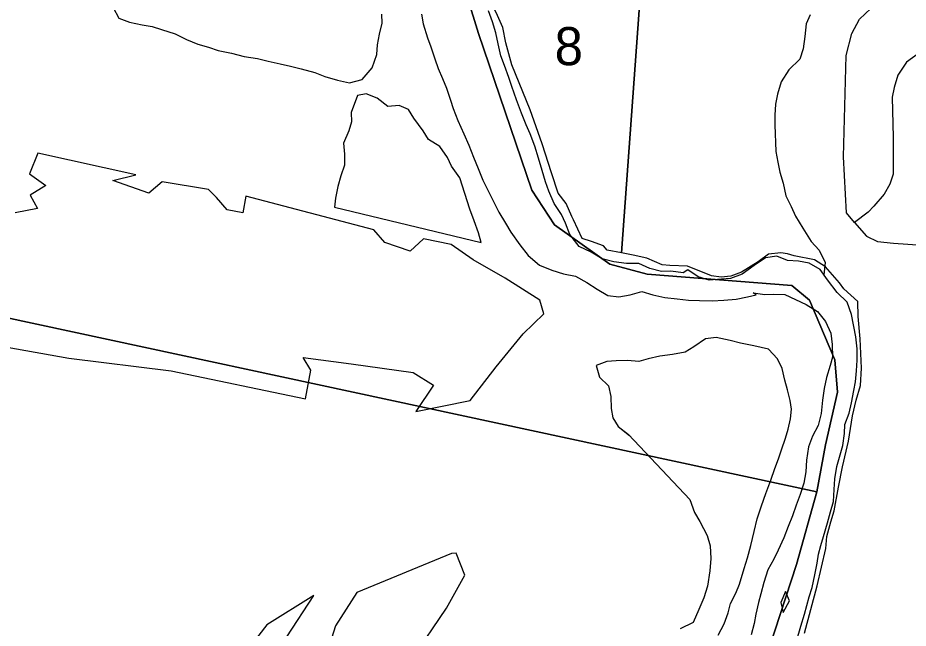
# Model space of a CAD drawing. Extents: x 114843 to 284848, y 317643 to 566895.
# Drawn here: x 201230 to 206393, y 362951 to 366489 of the extents above; entities that cross this region are included whole.
import ezdxf

# ---------------------------------------------------------------- set-up
doc = ezdxf.new("R2010")
doc.units = 0
for name, color, linetype in [('GM_X_City_Street', 7, 'Continuous'), ('GM_X_Major_River', 7, 'Continuous'), ('GM_X_Minor_Lake', 7, 'Continuous'), ('GM_X_Minor_River', 7, 'Continuous'), ('GM_X_Section', 7, 'Continuous'), ('GM_X_Section_Text', 7, 'Continuous'), ('GM_X_Township', 7, 'Continuous')]:
    doc.layers.add(name, color=color, linetype=linetype)

msp = doc.modelspace()

# ---------------------------------------------------------------- linework, layer by layer
at = {"layer": 'GM_X_City_Street'}
for points in [[(206081.8, 365301.9), (206035.1, 365359.5), (206017.6, 365684.1), (206033.1, 366271.7), (206065.8, 366398.3), (206111, 366481), (206176.4, 366543.9), (206253.9, 366596.9), (206361.9, 366616.1), (206612.4, 366604.7), (206620.1, 366604.2), (206726.8, 366595.9), (206823.1, 366574.9), (206879.6, 366541.5), (206902, 366507.6), (206915, 366446.1)], [(206618.9, 366310.1), (206523.6, 366307.1), (206453.7, 366282.3), (206384.2, 366231.4), (206332.9, 366156.6), (206311.6, 366086.2), (206300.2, 366030), (206306.8, 365795.5), (206305.2, 365583), (206287.8, 365524.6), (206254.4, 365466.1), (206195, 365397.3), (206161.3, 365362.9), (206081.8, 365301.9)], [(206081.8, 365301.9), (206150.8, 365224.4), (206215.3, 365193), (206307.6, 365182), (206614.3, 365161.9), (206806.8, 365149.3), (206862.8, 365156), (206926.6, 365184.7), (206963.8, 365207.1)]]:
    msp.add_lwpolyline(points, dxfattribs=at)
at = {"layer": 'GM_X_Major_River'}
for points in [[(204270.6, 365604.7), (204250.5, 365674.8), (204228.4, 365744.9), (204200.3, 365817), (204178.2, 365869.1), (204150.1, 365937.2), (204122, 366013.3), (204095.9, 366091.4), (204077.8, 366143.5), (204051.8, 366213.5), (204031.7, 366269.6), (204015.6, 366337.7), (204001.5, 366401.8), (203983.4, 366465.9), (203959.3, 366530)], [(203571.3, 366509.5), (203581.4, 366453.4), (203605.5, 366373.3), (203625.5, 366321.2), (203647.6, 366251.1), (203667.7, 366195), (203693.8, 366136.9), (203715.9, 366080.9), (203740, 366012.8), (203754, 365962.7), (203782.1, 365894.6), (203816.2, 365816.5), (203846.3, 365750.4), (203872.4, 365682.3), (203900.5, 365616.2), (203926.6, 365548.1), (203952.6, 365498.1), (203984.7, 365432), (204018.8, 365361.9), (204058.9, 365297.9), (204089, 365245.8), (204141.1, 365173.7), (204189.2, 365111.7), (204255.3, 365055.7), (204327.3, 365025.7), (204395.3, 365005.7), (204463.4, 364991.8), (204529.4, 364955.8), (204589.5, 364915.8), (204651.5, 364879.9), (204715.6, 364871.9), (204781.6, 364884), (204849.5, 364902.1), (204911.6, 364884.2), (204981.6, 364868.3), (205053.6, 364860.3), (205119.6, 364852.4), (205183.7, 364850.5), (205255.7, 364848.6)], [(205089.4, 365010.7), (205017.4, 365020.6), (204963.4, 365018.5), (204895.4, 365036.5), (204831.3, 365064.4), (204759.3, 365064.3), (204687.3, 365074.3), (204619.3, 365092.2), (204555.2, 365130.2), (204485.2, 365164.2), (204431.1, 365232.2), (204407, 365298.3), (204382.9, 365348.4), (204340.8, 365412.4), (204308.7, 365484.5), (204290.6, 365538.6), (204270.6, 365604.7)], [(205746.3, 362875.6), (205770.2, 362961.8), (205792.1, 363031.9), (205806, 363082), (205819.9, 363132.1), (205835.9, 363186.3), (205851.8, 363260.4), (205865.7, 363328.6), (205873.6, 363380.7), (205887.6, 363430.8), (205901.5, 363482.9), (205925.4, 363561.1), (205943.3, 363625.2), (205959.3, 363685.3), (205963.2, 363755.5), (205967.1, 363817.6), (205979, 363887.7), (205995, 363941.9), (206014.9, 364010), (206024.8, 364080.2), (206026.7, 364132.3), (206050.6, 364198.4), (206064.6, 364256.5), (206078.5, 364328.7), (206088.4, 364378.8), (206094.3, 364442.9), (206098.3, 364505), (206098.2, 364571.2), (206090.1, 364639.3), (206063.9, 364769.5), (206039.8, 364841.6), (205981.7, 364897.6), (205925.6, 364969.7), (205883.6, 365029.7), (205819.5, 365067.7), (205757.5, 365077.7), (205693.5, 365081.6), (205631.4, 365107.6), (205565.4, 365097.4), (205499.5, 365053.3), (205431.5, 365003.1), (205363.5, 364979), (205311.5, 364974.9), (205239.5, 364968.8), (205175.5, 364988.7), (205115.4, 365028.7), (205089.4, 365010.7)], [(205255.7, 364848.6), (205323.7, 364852.7), (205395.7, 364858.8), (205461.7, 364870.9), (205511.7, 364883)], [(205511.7, 364883), (205493.7, 364895), (205561.7, 364885), (205611.7, 364887.1), (205677.7, 364885.2), (205739.7, 364857.2), (205801.8, 364827.3), (205867.9, 364787.3), (205913.9, 364729.2), (205944, 364661.1), (205952.1, 364595), (205954.2, 364522.9), (205940.3, 364472.8), (205920.4, 364404.6), (205906.4, 364340.5), (205896.5, 364272.3), (205888.6, 364196.2), (205870.7, 364126), (205838.8, 364063.9), (205814.8, 364001.7), (205802.9, 363925.6), (205799, 363857.5), (205789.1, 363791.3), (205767.2, 363725.2), (205743.3, 363665), (205723.3, 363602.9), (205697.4, 363540.7), (205671.5, 363474.6), (205639.6, 363402.4), (205613.6, 363350.3), (205579.7, 363290.1), (205555.8, 363215.9), (205537.9, 363149.8), (205525.9, 363099.7), (205510, 363031.5), (205500.1, 362977.4), (205482.2, 362913.3)], [(205681.9, 363164), (205654, 363099.9), (205668, 363041.8)], [(205668, 363041.8), (205705.9, 363110), (205681.9, 363164)]]:
    msp.add_lwpolyline(points, dxfattribs=at)
at = {"layer": 'GM_X_Minor_Lake'}
msp.add_line((203771.3, 363385.4), (203745.2, 363383.3), dxfattribs=at)
for points in [[(201782.3, 366548.5), (201815.9, 366488.1), (201877.8, 366463.7), (201951.7, 366449.2), (202009.7, 366438.8), (202063.6, 366422.4), (202143.5, 366395.9), (202209.3, 366363.4), (202273.2, 366336.9), (202335.1, 366318.5), (202393, 366300.1), (202468.9, 366283.6), (202542.9, 366265.1), (202620.8, 366252.5), (202682.8, 366238.1), (202750.7, 366221.7), (202810.6, 366209.2), (202872.6, 366192.8), (202952.5, 366172.3), (203010.4, 366149.8), (203084.3, 366127.3), (203154.2, 366112.9), (203226.4, 366132.5), (203284.8, 366200.2), (203311.3, 366276.2), (203315.7, 366332.3), (203328.1, 366394.4), (203342.5, 366458.4), (203340.8, 366510.6)], [(203916.7, 365186), (203901, 365242.2), (203877.4, 365312.5), (203851.9, 365380.8), (203793, 365561.6), (203745.4, 365630.1), (203721.7, 365680.3), (203678.1, 365742.7), (203612.3, 365783.2), (203580.6, 365833.5), (203527.1, 365908), (203495.4, 365958.4), (203441.5, 365980.7), (203375.4, 365975.2), (203313.7, 366023.7), (203249.8, 366048.1), (203199.7, 366038.4), (203163.1, 365940.4), (203164.8, 365886.3), (203150.4, 365834.3), (203117.9, 365762.3), (203125.5, 365698.1), (203125.1, 365636), (203102.7, 365574), (203086.3, 365512), (203071.9, 365443.9), (203067.5, 365391.8)], [(204257.6, 364852.4), (204057, 364980.1), (203870.6, 365085.8), (203742.2, 365175.5), (203581.9, 365207.1), (203505.9, 365136.7), (203357.6, 365186.3), (203295.4, 365260.3), (202551.8, 365454.4), (202536, 365358.1), (202443.8, 365375.8), (202381.6, 365447.8), (202335.4, 365493.8), (202066.9, 365539), (201990.9, 365472.6), (201780.5, 365546.1), (201914.6, 365578.6), (201345.5, 365705.1), (201297.6, 365584.6), (201391.9, 365516.8), (201301.8, 365460.3), (201344, 365384.3), (201215.9, 365357.8)], [(203067.5, 365391.8), (203916.7, 365186)], [(204279.8, 364772.3), (204257.6, 364852.4)], [(201169.1, 364579.8), (201525.8, 364516.8), (202118.8, 364442.6), (202898.4, 364280.7), (202930.1, 364447.2), (202885.9, 364519.2), (203162.4, 364484), (203523.1, 364433.1), (203641.4, 364359.3), (203537.5, 364206.6), (203853.9, 364271.8), (204003.8, 364466.7), (204159.8, 364657.7), (204279.8, 364772.3)], [(205290.8, 362910.3), (205325.3, 362976.2), (205349.7, 363040.2), (205362, 363094.2), (205394.4, 363154.1), (205414.8, 363206.1), (205441.4, 363296.2), (205461.8, 363358.2), (205480.2, 363430.2), (205500.8, 363512.3), (205517.3, 363584.3), (205541.8, 363660.3), (205568.2, 363732.3), (205596.7, 363808.3), (205619.2, 363876.3), (205641.5, 363932.3), (205657.9, 363984.3), (205682.3, 364052.3), (205696.7, 364104.4), (205711, 364164.4), (205717.4, 364220.5), (205709.7, 364270.6), (205694.1, 364332.9), (205678.5, 364389.1), (205662.9, 364457.3), (205635.2, 364511.6), (205583.6, 364568.1), (205497.6, 364588.7), (205421.7, 364603.2), (205361.8, 364619.6), (205279.8, 364636.2), (205217.8, 364628.5), (205149.4, 364582.9), (205099.2, 364551.1), (205027.1, 364537.5), (204953, 364528), (204884.9, 364512.4)], [(204884.9, 364512.4), (204830.7, 364496.7), (204764.7, 364503.1), (204700.7, 364501.5), (204646.6, 364497.8), (204584.5, 364474.2), (204604, 364405.9), (204655.7, 364355.5), (204669.3, 364293.3), (204670.9, 364225.1), (204680.6, 364170.9), (204712.3, 364120.6), (204771.5, 364073.2)], [(204884.9, 364512.4), (204830.7, 364496.7), (204764.7, 364503.1), (204700.7, 364501.5), (204646.6, 364497.8), (204584.5, 364474.2), (204604, 364405.9), (204655.7, 364355.5), (204669.3, 364293.3), (204670.9, 364225.1), (204680.6, 364170.9), (204712.3, 364120.6), (204778, 364068.1)], [(204771.5, 364073.2), (205127.8, 363697)], [(204771.5, 364073.2), (205127.8, 363697)], [(205127.8, 363697), (205153.3, 363620.7), (205185, 363570.4), (205228.5, 363487.9), (205244.1, 363427.7), (205249.7, 363355.5), (205243.2, 363283.4), (205228.6, 363195.3), (205208.2, 363127.3), (205179.7, 363059.3), (205147.2, 362983.3), (205071, 362947.7)], [(203745.2, 363383.3), (203196.7, 363157), (203072.9, 362964.1), (203005.1, 362749.4), (202909.2, 362604.7), (202777.2, 362478), (202679.2, 362409.5), (202562.9, 362451.3), (202582.8, 362549.6), (202674.6, 362754.3), (202790.5, 362901.1), (202946.4, 363140.1), (202674.2, 362970.9), (202442.3, 362671.4), (202388.5, 362506.8), (202490.7, 362501.1), (202302.9, 362195.8), (202208.8, 362185.5), (202037, 361914.3), (201901.2, 361673.3), (201785.2, 361506.5), (201563.3, 361289.3), (201303.3, 361045.9), (201067.2, 360866.7)], [(201113, 359842.4), (201426.8, 360246.4), (201492.5, 360499.2), (201638.5, 360640), (201660.8, 360459.6), (201728.9, 360451.8), (202065, 360729.6), (202326.9, 361019.1), (202474.9, 361202), (202723, 361361.2), (202940.9, 361624.5), (203370.3, 362385.7), (203517.9, 362773.1), (203715.7, 363066.4), (203821.6, 363259.2), (203771.3, 363385.4)]]:
    msp.add_lwpolyline(points, dxfattribs=at)
at = {"layer": 'GM_X_Minor_River'}
msp.add_lwpolyline([(205824.6, 366507.1), (205802.5, 366455), (205794.3, 366380.9), (205784.2, 366308.8), (205764, 366248.7), (205701.9, 366188.6), (205655.8, 366118.5), (205635.6, 366046.4), (205623.5, 365988.3), (205619.3, 365924.2), (205619.2, 365868.1), (205621.1, 365816), (205623, 365765.9), (205624.9, 365713.8), (205636.7, 365651.7), (205648.6, 365593.6), (205668.4, 365531.5), (205684.2, 365457.3), (205714.1, 365395.2), (205739.9, 365339.1), (205781.8, 365268.9), (205831.6, 365192.7), (205877.4, 365142.6), (205911.3, 365070.4), (205904.2, 365000.2)], dxfattribs=at)
at = {"layer": 'GM_X_Section'}
msp.add_lwpolyline([(204854.1, 366827.9), (204731.8, 365127.6), (204647.8, 365141.6), (204625.7, 365167.6), (204557.7, 365193.5), (204503.7, 365209.4), (204451.6, 365317.4), (204443.6, 365337.4), (204409.5, 365413.4), (204363.4, 365473.3), (204325.3, 365591.3), (204271.1, 365759.2), (204200.9, 365955.2), (204094.7, 366217.1), (204060.5, 366345.1), (204042.4, 366433.1), (204012.4, 366503.1), (203960.3, 366611), (203934.2, 366683), (203880, 366893)], close=True, dxfattribs=at)
msp.add_lwpolyline([(205792.1, 362922.5), (205865.8, 363196.6), (205915.6, 363412.7), (205921.5, 363482.7), (205945.5, 363566.7), (205963.4, 363630.7), (205989.3, 363768.8), (206013.2, 363886.8), (206047, 364034.8), (206070.9, 364182.9), (206090.8, 364272.9), (206116.7, 364357), (206122.6, 364459), (206114.4, 364629), (206102.3, 364757), (206102.2, 364845), (206020.1, 364918.9), (205994.1, 364952.9), (205914, 365044.8), (205849.9, 365086.8), (205731.9, 365108.6), (205693.9, 365120.6), (205653.9, 365126.6), (205583.9, 365118.5), (205523.9, 365074.4), (205426, 365014.3), (205364, 364992.3), (205308, 364986.2), (205252, 364994.2), (205113.9, 365050), (205011.9, 365053.9), (204965.9, 365057.9), (204877.9, 365095.8), (204797.8, 365113.7), (204731.8, 365127.6), (204854.1, 366827.9)], dxfattribs=at)
at = {"layer": 'GM_X_Township'}
for points in [[(203633.4, 371491.3), (203491.8, 371085.6), (203393.2, 370559.7), (203382.4, 370514.3), (203295.8, 370202.6), (203198.9, 369609.3), (203174.9, 368929.9), (203338.8, 368244.6), (203500.7, 367841.1), (203590.6, 367408.2), (203901.4, 366398.8), (204211.4, 365490.7), (204343, 365289.3), (204662.6, 365060.4), (204879.8, 365004.1), (205718.5, 364938), (205820.3, 364852), (205967.3, 364506.2), (205983.1, 364318.5), (205913.1, 364014.5), (205863.2, 363742), (199063.9, 365202.5)], [(205589.1, 362841.6), (205744.7, 363319.6), (205863.2, 363742), (205913.1, 364014.5), (205983.1, 364318.5), (205967.3, 364506.2), (205820.3, 364852), (205718.5, 364938), (204879.8, 365004.1), (204662.6, 365060.4), (204343, 365289.3), (204211.4, 365490.7), (203901.4, 366398.8), (203590.6, 367408.2), (203500.7, 367841.1), (203338.8, 368244.6), (203174.9, 368929.9), (203198.9, 369609.3), (203295.8, 370202.6), (203382.4, 370514.3), (203393.2, 370559.7), (203491.8, 371085.6), (203633.4, 371491.3)], [(199063.9, 365202.5), (205863.2, 363742), (205744.7, 363319.6), (205589.1, 362841.6), (205361, 362420.8), (205132.5, 362043.4), (204917.8, 361752.8), (204843.8, 361576.7), (204769.8, 361400.5), (204417.7, 360954.4), (204287.6, 360960.6), (204027.1, 361002.1), (203809.8, 361072.8), (203592.8, 361114.6), (203361.3, 361141.8), (203173.6, 361126), (202957.2, 361066.6), (202654.8, 360919.9), (202266.6, 360642.5), (201721.5, 360074.9), (201448.8, 359812.8), (201262.9, 359536.9), (201163.9, 359232.7)]]:
    msp.add_lwpolyline(points, dxfattribs=at)

# ---------------------------------------------------------------- texts
at = {"layer": 'GM_X_Section_Text'}
msp.add_text('8', height=221, rotation=0.4135, dxfattribs=at).set_placement((204343.6, 366214))

doc.saveas('drawing.dxf')
